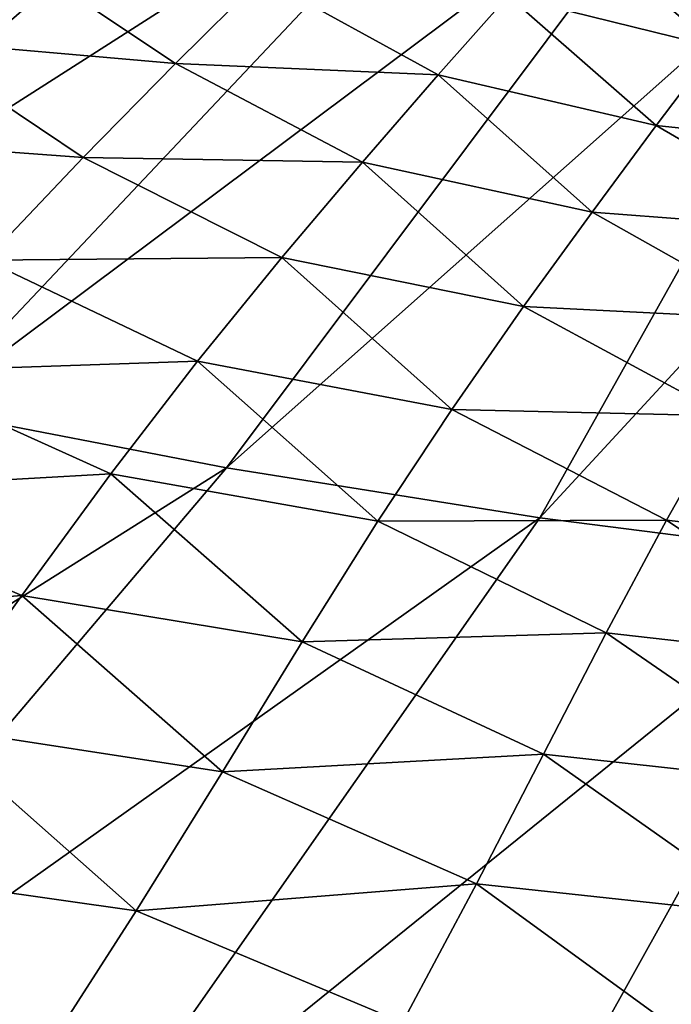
# Model space of a CAD drawing. Header units: metres. Extents: x -90 to 304, y -90 to 74.
# Tile 363 of 570: x 228.16 to 231.65, y 12.58 to 17.86. Entities that reach past the tile are written whole.
import ezdxf

# ---------------------------------------------------------------- set-up
doc = ezdxf.new("R2010")
doc.units = ezdxf.units.M
doc.layers.add('solid_21662050_350', color=7, linetype='CONTINUOUS')

msp = doc.modelspace()

# ---------------------------------------------------------------- linework, layer by layer
at = {"layer": 'solid_21662050_350'}
for points in [[(228.973709, 19.678011, 196.530258), (228.145523, 19.984114, 195.680023), (223.321777, 16.952862, 201.175735)], [(228.973709, 19.678011, 196.530258), (223.321777, 16.952862, 201.175735), (224.670441, 16.519485, 202.379486)], [(229.87059, 19.394985, 197.316391), (228.973709, 19.678011, 196.530258), (224.670441, 16.519485, 202.379486)], [(229.87059, 19.394985, 197.316391), (224.670441, 16.519485, 202.379486), (226.116898, 16.123955, 203.478119)], [(230.830566, 19.136803, 198.033524), (229.87059, 19.394985, 197.316391), (226.116898, 16.123955, 203.478119)], [(230.830566, 19.136803, 198.033524), (226.116898, 16.123955, 203.478119), (227.651947, 15.768793, 204.464615)], [(231.847656, 18.905067, 198.677185), (230.830566, 19.136803, 198.033524), (227.651947, 15.768793, 204.464615)], [(231.847656, 18.905067, 198.677185), (227.651947, 15.768793, 204.464615), (229.265793, 15.456266, 205.332703)], [(232.915543, 18.701227, 199.243378), (231.847656, 18.905067, 198.677185), (229.265793, 15.456266, 205.332703)], [(232.915543, 18.701227, 199.243378), (229.265793, 15.456266, 205.332703), (230.948105, 15.188368, 206.076813)], [(234.027557, 18.52655, 199.728561), (232.915543, 18.701227, 199.243378), (230.948105, 15.188368, 206.076813)], [(234.027557, 18.52655, 199.728561), (230.948105, 15.188368, 206.076813), (232.688187, 14.966808, 206.692215)], [(230.777298, 17.991093, 120.859337), (231.118713, 18.376694, 118.846695), (231.889877, 17.715321, 120.657722)], [(231.118713, 18.376694, 118.846695), (232.178772, 18.097588, 118.632111), (231.889877, 17.715321, 120.657722)], [(227.558151, 17.752108, 125.180283), (228.094696, 18.226412, 123.208672), (228.992844, 17.627308, 124.117645)], [(228.094696, 18.226412, 123.208672), (229.455383, 18.086735, 122.092514), (228.992844, 17.627308, 124.117645)], [(228.992844, 17.627308, 124.117645), (229.455383, 18.086735, 122.092514), (230.402802, 17.565508, 122.864517)], [(229.455383, 18.086735, 122.092514), (230.777298, 17.991093, 120.859337), (230.402802, 17.565508, 122.864517)], [(230.402802, 17.565508, 122.864517), (230.777298, 17.991093, 120.859337), (231.572723, 17.293497, 122.676315)], [(230.777298, 17.991093, 120.859337), (231.889877, 17.715321, 120.657722), (231.572723, 17.293497, 122.676315)], [(226.988815, 17.233572, 127.159859), (227.558151, 17.752108, 125.180283), (228.496445, 17.122869, 126.148399)], [(227.558151, 17.752108, 125.180283), (228.992844, 17.627308, 124.117645), (228.496445, 17.122869, 126.148399)], [(231.572723, 17.293497, 122.676315), (231.889877, 17.715321, 120.657722), (232.803635, 17.164522, 122.007835)], [(228.496445, 17.122869, 126.148399), (228.992844, 17.627308, 124.117645), (229.996277, 17.097628, 124.872108)], [(228.992844, 17.627308, 124.117645), (230.402802, 17.565508, 122.864517), (229.996277, 17.097628, 124.872108)], [(229.996277, 17.097628, 124.872108), (230.402802, 17.565508, 122.864517), (231.227707, 16.829727, 124.697678)], [(230.402802, 17.565508, 122.864517), (231.572723, 17.293497, 122.676315), (231.227707, 16.829727, 124.697678)], [(231.227707, 16.829727, 124.697678), (231.572723, 17.293497, 122.676315), (232.543594, 16.728096, 123.971352)], [(231.572723, 17.293497, 122.676315), (232.803635, 17.164522, 122.007835), (232.543594, 16.728096, 123.971352)], [(226.988815, 17.233572, 127.159859), (228.496445, 17.122869, 126.148399), (227.973618, 16.571814, 128.191132)], [(227.973618, 16.571814, 128.191132), (228.496445, 17.122869, 126.148399), (229.56366, 16.585825, 126.888023)], [(228.496445, 17.122869, 126.148399), (229.996277, 17.097628, 124.872108), (229.56366, 16.585825, 126.888023)], [(229.56366, 16.585825, 126.888023), (229.996277, 17.097628, 124.872108), (230.859924, 16.322327, 126.72744)], [(229.996277, 17.097628, 124.872108), (231.227707, 16.829727, 124.697678), (230.859924, 16.322327, 126.72744)], [(230.859924, 16.322327, 126.72744), (231.227707, 16.829727, 124.697678), (232.251602, 16.252792, 125.947281)], [(231.227707, 16.829727, 124.697678), (232.543594, 16.728096, 123.971352), (232.251602, 16.252792, 125.947281)], [(227.431824, 15.972542, 130.252213), (227.973618, 16.571814, 128.191132), (229.111389, 16.028538, 128.917801)], [(227.973618, 16.571814, 128.191132), (229.56366, 16.585825, 126.888023), (229.111389, 16.028538, 128.917801)], [(229.111389, 16.028538, 128.917801), (229.56366, 16.585825, 126.888023), (230.475143, 15.769706, 128.77066)], [(229.56366, 16.585825, 126.888023), (230.859924, 16.322327, 126.72744), (230.475143, 15.769706, 128.77066)], [(230.475143, 15.769706, 128.77066), (230.859924, 16.322327, 126.72744), (231.944611, 15.735744, 127.934189)], [(230.859924, 16.322327, 126.72744), (232.251602, 16.252792, 125.947281), (231.944611, 15.735744, 127.934189)], [(227.431824, 15.972542, 130.252213), (229.111389, 16.028538, 128.917801), (228.645859, 15.424211, 130.966949)], [(228.645859, 15.424211, 130.966949), (229.111389, 16.028538, 128.917801), (230.079102, 15.170277, 130.832382)], [(229.111389, 16.028538, 128.917801), (230.475143, 15.769706, 128.77066), (230.079102, 15.170277, 130.832382)], [(226.87558, 15.323478, 132.337906), (227.431824, 15.972542, 130.252213), (228.645859, 15.424211, 130.966949)], [(229.265793, 15.456266, 205.332703), (227.651947, 15.768793, 204.464615), (224.043106, 12.163971, 210.391296)], [(230.079102, 15.170277, 130.832382), (230.475143, 15.769706, 128.77066), (231.627258, 15.175488, 129.936295)], [(230.475143, 15.769706, 128.77066), (231.944611, 15.735744, 127.934189), (231.627258, 15.175488, 129.936295)], [(231.627258, 15.175488, 129.936295), (231.944611, 15.735744, 127.934189), (233.033752, 15.011744, 129.730667)], [(229.265793, 15.456266, 205.332703), (224.043106, 12.163971, 210.391296), (226.140976, 11.773056, 211.477097)], [(230.948105, 15.188368, 206.076813), (229.265793, 15.456266, 205.332703), (226.140976, 11.773056, 211.477097)], [(226.87558, 15.323478, 132.337906), (228.645859, 15.424211, 130.966949), (228.167252, 14.771406, 133.040878)], [(228.167252, 14.771406, 133.040878), (228.645859, 15.424211, 130.966949), (229.672958, 14.52259, 132.917587)], [(228.645859, 15.424211, 130.966949), (230.079102, 15.170277, 130.832382), (229.672958, 14.52259, 132.917587)], [(226.294693, 14.623166, 134.454208), (226.87558, 15.323478, 132.337906), (228.167252, 14.771406, 133.040878)], [(230.948105, 15.188368, 206.076813), (226.140976, 11.773056, 211.477097), (228.321777, 11.438239, 212.407089)], [(232.688187, 14.966808, 206.692215), (230.948105, 15.188368, 206.076813), (228.321777, 11.438239, 212.407089)], [(229.672958, 14.52259, 132.917587), (230.079102, 15.170277, 130.832382), (231.303421, 14.570589, 131.957794)], [(230.079102, 15.170277, 130.832382), (231.627258, 15.175488, 129.936295), (231.303421, 14.570589, 131.957794)], [(231.303421, 14.570589, 131.957794), (231.627258, 15.175488, 129.936295), (232.768188, 14.405129, 131.78569)], [(231.627258, 15.175488, 129.936295), (233.033752, 15.011744, 129.730667), (232.768188, 14.405129, 131.78569)], [(232.688187, 14.966808, 206.692215), (228.321777, 11.438239, 212.407089), (230.572449, 11.161523, 213.175705)], [(234.47493, 14.793001, 207.174988), (232.688187, 14.966808, 206.692215), (230.572449, 11.161523, 213.175705)], [(226.294693, 14.623166, 134.454208), (228.167252, 14.771406, 133.040878), (227.662964, 14.068936, 135.14473)], [(227.662964, 14.068936, 135.14473), (228.167252, 14.771406, 133.040878), (229.244949, 13.825594, 135.031052)], [(228.167252, 14.771406, 133.040878), (229.672958, 14.52259, 132.917587), (229.244949, 13.825594, 135.031052)], [(234.47493, 14.793001, 207.174988), (230.572449, 11.161523, 213.175705), (232.879532, 10.944563, 213.778336)], [(229.672958, 14.52259, 132.917587), (231.303421, 14.570589, 131.957794), (230.967529, 13.920017, 134.002747)], [(230.967529, 13.920017, 134.002747), (231.303421, 14.570589, 131.957794), (232.493607, 13.75196, 133.863464)], [(231.303421, 14.570589, 131.957794), (232.768188, 14.405129, 131.78569), (232.493607, 13.75196, 133.863464)], [(229.244949, 13.825594, 135.031052), (229.672958, 14.52259, 132.917587), (230.967529, 13.920017, 134.002747)], [(227.118759, 13.315646, 137.283661), (227.662964, 14.068936, 135.14473), (228.781036, 13.078306, 137.177475)], [(227.662964, 14.068936, 135.14473), (229.244949, 13.825594, 135.031052), (228.781036, 13.078306, 137.177475)], [(229.244949, 13.825594, 135.031052), (230.967529, 13.920017, 134.002747), (230.607529, 13.223016, 136.075104)], [(230.607529, 13.223016, 136.075104), (230.967529, 13.920017, 134.002747), (232.198593, 13.051579, 135.967789)], [(230.967529, 13.920017, 134.002747), (232.493607, 13.75196, 133.863464), (232.198593, 13.051579, 135.967789)], [(228.781036, 13.078306, 137.177475), (229.244949, 13.825594, 135.031052), (230.607529, 13.223016, 136.075104)], [(226.520493, 12.510379, 139.462799), (227.118759, 13.315646, 137.283661), (228.267212, 12.279743, 139.361588)], [(227.118759, 13.315646, 137.283661), (228.781036, 13.078306, 137.177475), (228.267212, 12.279743, 139.361588)], [(228.781036, 13.078306, 137.177475), (230.607529, 13.223016, 136.075104), (230.211166, 12.478839, 138.178833)], [(230.211166, 12.478839, 138.178833), (230.607529, 13.223016, 136.075104), (231.87146, 12.303349, 138.102432)], [(230.607529, 13.223016, 136.075104), (232.198593, 13.051579, 135.967789), (231.87146, 12.303349, 138.102432)], [(228.267212, 12.279743, 139.361588), (228.781036, 13.078306, 137.177475), (230.211166, 12.478839, 138.178833)]]:
    msp.add_3dface(points, dxfattribs=at)

doc.saveas('drawing.dxf')
